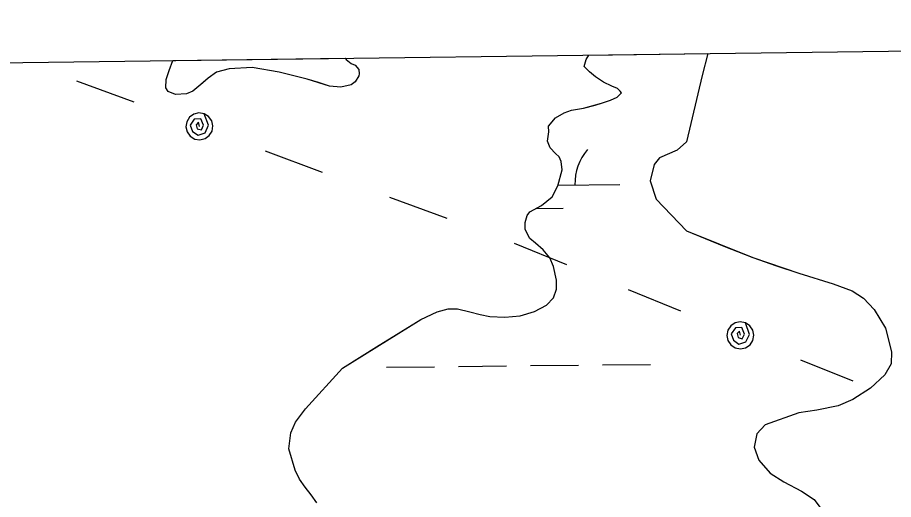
# Model space of a CAD drawing. Extents: x 3734862 to 3772949, y 391520 to 417239.
# Drawn here: x 3753627 to 3754211, y 414935 to 415256 of the extents above; entities that cross this region are included whole.
import ezdxf

# ---------------------------------------------------------------- set-up
doc = ezdxf.new("R2010")
doc.units = 0
for name, color, linetype in [('V-GRID-FRAM', 7, 'Continuous'), ('V-TOPO-SHOR', 7, 'Continuous'), ('V-UTIL-LINE', 7, 'Continuous'), ('V-WETL-SWMP', 7, 'Continuous')]:
    doc.layers.add(name, color=color, linetype=linetype)

msp = doc.modelspace()

# ---------------------------------------------------------------- linework, layer by layer
at = {"layer": 'V-GRID-FRAM'}
msp.add_lwpolyline([(3738832.32, 415033.81), (3770599.18, 415447.36), (3770843.79, 397266.59), (3739061.07, 396852.84), (3738832.32, 415033.81)], dxfattribs=at)
at = {"layer": 'V-TOPO-SHOR'}
for points in [[(3753845.76, 415229.26), (3753846.24, 415228.41), (3753849.57, 415225.7), (3753852.31, 415224.74), (3753854.86, 415221.83), (3753855.07, 415218.91), (3753854.69, 415217.54), (3753852.38, 415213.63), (3753849.66, 415211.66), (3753842.85, 415210.06), (3753835.24, 415210.79), (3753828.01, 415213.08), (3753820.39, 415215.37), (3753801.64, 415220.13), (3753783.68, 415223.13), (3753768.48, 415222.25), (3753759.91, 415220.05), (3753754.48, 415216.12), (3753750.79, 415212.98), (3753748.08, 415210.62)], [(3753965.56, 415119.91), (3753966.9, 415124.59), (3753968.83, 415126.95), (3753976.61, 415131.29), (3753983.59, 415136.99), (3753987.44, 415144.22), (3753990.3, 415154.97), (3753989.68, 415160.42), (3753988.29, 415163.73), (3753985.74, 415165.86), (3753982.21, 415169.54), (3753980.43, 415174.13), (3753981.4, 415180.26), (3753981.18, 415184.04), (3753985.94, 415189.53), (3753991.58, 415192.88), (3753996.44, 415194.67), (3754004.42, 415196.08), (3754012.21, 415198.08), (3754016.49, 415199.28), (3754022.52, 415201.46), (3754026.99, 415203.44), (3754029.71, 415206.19), (3754028.92, 415207.35), (3754027.15, 415209.1), (3754023.44, 415210.63), (3754017.77, 415213.33), (3754012.48, 415217), (3754008.56, 415220.29), (3754004.83, 415223.77), (3754006.17, 415228.46), (3754008.05, 415231.38)], [(3754087.26, 415232.41), (3754083.49, 415217.83), (3754073.15, 415173.69), (3754066.89, 415168.14), (3754055.12, 415162.95), (3754051.61, 415158.6), (3754048.92, 415147.57), (3754052.94, 415135.39), (3754073.14, 415114.27), (3754097.99, 415104.2), (3754117.33, 415096.46), (3754133.1, 415091.05), (3754148.08, 415086.03), (3754170.95, 415079.09)], [(3753748.08, 415210.62), (3753744.2, 415207.28), (3753739.92, 415205.49), (3753732.52, 415205.25), (3753727.82, 415207.17), (3753726.25, 415209.5), (3753726.41, 415215.16), (3753728.32, 415221.21), (3753730.89, 415227.77)], [(3753826.85, 414933.19), (3753823.11, 414938.43), (3753818.98, 414943.67), (3753815.24, 414948.91), (3753812.28, 414954.93), (3753808.09, 414969.14), (3753809.39, 414979.88), (3753812.66, 414986.92), (3753819.23, 414995.73), (3753843.94, 415022.8), (3753866.66, 415036.98), (3753896.18, 415055.31), (3753907.06, 415060.45), (3753914.26, 415062.45), (3753920.5, 415062.29), (3753928.71, 415060.39), (3753935.54, 415058.49), (3753941.98, 415057.36), (3753952.13, 415056.84), (3753962.26, 415057.68), (3753971.8, 415060.67), (3753979.76, 415064.82), (3753984.61, 415069.72), (3753986.52, 415075.39), (3753986.48, 415081.43), (3753984.47, 415090.58), (3753982.1, 415096.42), (3753977.58, 415101.65), (3753972.48, 415106.11), (3753968.75, 415109.2), (3753965.6, 415115.23), (3753965.56, 415119.91)], [(3754170.95, 415079.09), (3754183.58, 415074.45), (3754191.08, 415069.39), (3754198.21, 415061.96), (3754205.77, 415049.41), (3754209.81, 415033.7), (3754209.47, 415025.83), (3754205.19, 415018.32), (3754195.8, 415009.6), (3754184.04, 415002.05), (3754174.23, 414997.66), (3754160.08, 414994.82), (3754147.9, 414993.16), (3754125.52, 414985.15), (3754120.05, 414979.21), (3754118.14, 414970.15), (3754121.34, 414961.51), (3754128.88, 414952.9), (3754137.96, 414947.06), (3754149.81, 414940.84), (3754158.11, 414935.39), (3754162.07, 414930.29)]]:
    msp.add_lwpolyline(points, dxfattribs=at)
at = {"layer": 'V-UTIL-LINE'}
for points in [[(3753666.71, 415214.33), (3753704.83, 415200.16)], [(3753748.56, 415183.91), (3753747.85, 415186.7), (3753746.33, 415184.94), (3753747.08, 415182.29), (3753749.92, 415181.59), (3753751.25, 415184.71), (3753749.41, 415189.02), (3753745.15, 415188.7), (3753742.3, 415184.76), (3753744, 415180.51), (3753747.75, 415178.08), (3753752.31, 415179.66), (3753754.53, 415184.7), (3753751.7, 415192.35), (3753748.23, 415192.91), (3753744.81, 415192.1), (3753741.97, 415190.04), (3753740.12, 415187.05), (3753739.57, 415183.58), (3753740.38, 415180.17), (3753742.44, 415177.32), (3753745.43, 415175.48), (3753748.89, 415174.92), (3753752.31, 415175.73), (3753755.16, 415177.79), (3753757, 415180.78), (3753757.56, 415184.25), (3753756.74, 415187.66), (3753754.69, 415190.51), (3753751.7, 415192.35)], [(3753792.29, 415167.67), (3753830.41, 415153.5)], [(3753875.26, 415136.84), (3753913.39, 415122.67)], [(3753958.24, 415106.01), (3753993.12, 415091.84)], [(3754034.15, 415075.17), (3754069.03, 415061)], [(3754109.04, 415044.75), (3754108.42, 415047.56), (3754106.85, 415045.84), (3754107.51, 415043.17), (3754110.33, 415042.38), (3754111.76, 415045.46), (3754110.04, 415049.83), (3754105.77, 415049.64), (3754102.81, 415045.78), (3754104.38, 415041.48), (3754108.06, 415038.94), (3754112.66, 415040.39), (3754115.03, 415045.36), (3754112.43, 415053.09), (3754108.98, 415053.75), (3754105.54, 415053.04), (3754102.64, 415051.07), (3754100.7, 415048.14), (3754100.04, 415044.69), (3754100.75, 415041.25), (3754102.72, 415038.34), (3754105.66, 415036.41), (3754109.1, 415035.75), (3754112.54, 415036.46), (3754115.45, 415038.43), (3754117.38, 415041.36), (3754118.04, 415044.81), (3754117.33, 415048.25), (3754115.36, 415051.16), (3754112.43, 415053.09)], [(3754149.05, 415028.5), (3754183.93, 415014.33)]]:
    msp.add_lwpolyline(points, dxfattribs=at)
at = {"layer": 'V-WETL-SWMP'}
for p, q in [((3753730.89, 415227.77), (3753845.76, 415229.26)), ((3753845.76, 415229.26), (3753846.24, 415228.41)), ((3753846.24, 415228.41), (3753849.57, 415225.7)), ((3754004.83, 415223.77), (3754006.17, 415228.46)), ((3754006.17, 415228.46), (3754008.05, 415231.38)), ((3754008.05, 415231.38), (3754087.26, 415232.41)), ((3754087.26, 415232.41), (3754083.49, 415217.83)), ((3753728.32, 415221.21), (3753730.89, 415227.77)), ((3753783.68, 415223.13), (3753768.48, 415222.25)), ((3753801.64, 415220.13), (3753783.68, 415223.13)), ((3753849.57, 415225.7), (3753852.31, 415224.74)), ((3753852.31, 415224.74), (3753854.86, 415221.83)), ((3754008.56, 415220.29), (3754004.83, 415223.77)), ((3753726.41, 415215.16), (3753728.32, 415221.21)), ((3753759.91, 415220.05), (3753754.48, 415216.12)), ((3753768.48, 415222.25), (3753759.91, 415220.05)), ((3753820.39, 415215.37), (3753801.64, 415220.13)), ((3753854.69, 415217.54), (3753852.38, 415213.63)), ((3753855.07, 415218.91), (3753854.69, 415217.54)), ((3753854.86, 415221.83), (3753855.07, 415218.91)), ((3754012.48, 415217), (3754008.56, 415220.29)), ((3754017.77, 415213.33), (3754012.48, 415217)), ((3754083.49, 415217.83), (3754073.15, 415173.69)), ((3753726.25, 415209.5), (3753726.41, 415215.16)), ((3753754.48, 415216.12), (3753748.08, 415210.62)), ((3753835.24, 415210.79), (3753820.39, 415215.37)), ((3753842.85, 415210.06), (3753835.24, 415210.79)), ((3753849.66, 415211.66), (3753842.85, 415210.06)), ((3753852.38, 415213.63), (3753849.66, 415211.66)), ((3754023.44, 415210.63), (3754017.77, 415213.33)), ((3753727.82, 415207.17), (3753726.25, 415209.5)), ((3753732.52, 415205.25), (3753727.82, 415207.17)), ((3753739.92, 415205.49), (3753732.52, 415205.25)), ((3753744.2, 415207.28), (3753739.92, 415205.49)), ((3753748.08, 415210.62), (3753744.2, 415207.28)), ((3754027.15, 415209.1), (3754023.44, 415210.63)), ((3754026.99, 415203.44), (3754029.71, 415206.19)), ((3754028.92, 415207.35), (3754027.15, 415209.1)), ((3754029.71, 415206.19), (3754028.92, 415207.35)), ((3754004.42, 415196.08), (3754016.49, 415199.28)), ((3754016.49, 415199.28), (3754022.52, 415201.46)), ((3754022.52, 415201.46), (3754026.99, 415203.44)), ((3753991.58, 415192.88), (3753996.44, 415194.67)), ((3753996.44, 415194.67), (3754004.42, 415196.08)), ((3753981.18, 415184.04), (3753985.94, 415189.53)), ((3753985.94, 415189.53), (3753991.58, 415192.88)), ((3753981.4, 415180.26), (3753981.18, 415184.04)), ((3753980.43, 415174.13), (3753981.4, 415180.26)), ((3753982.21, 415169.54), (3753980.43, 415174.13)), ((3754073.15, 415173.69), (3754066.89, 415168.14)), ((3753985.74, 415165.86), (3753982.21, 415169.54)), ((3753988.29, 415163.73), (3753985.74, 415165.86)), ((3754066.89, 415168.14), (3754055.12, 415162.95)), ((3753989.68, 415160.42), (3753988.29, 415163.73)), ((3753990.3, 415154.97), (3753989.68, 415160.42)), ((3754051.61, 415158.6), (3754048.92, 415147.56)), ((3754055.12, 415162.95), (3754051.61, 415158.6)), ((3753987.44, 415144.22), (3753990.3, 415154.97)), ((3754048.92, 415147.56), (3754052.94, 415135.39)), ((3753983.59, 415136.98), (3753987.44, 415144.22)), ((3753987.59, 415144.79), (3754028.8, 415145.23)), ((3753976.61, 415131.29), (3753983.59, 415136.98)), ((3754052.94, 415135.39), (3754073.14, 415114.27)), ((3753968.84, 415126.95), (3753976.61, 415131.29)), ((3753972.88, 415129.21), (3753990.96, 415129.4)), ((3753965.57, 415119.9), (3753966.9, 415124.59)), ((3753966.9, 415124.59), (3753968.84, 415126.95)), ((3753965.6, 415115.23), (3753965.57, 415119.9)), ((3753968.75, 415109.2), (3753965.6, 415115.23)), ((3754073.14, 415114.27), (3754117.33, 415096.46)), ((3753972.48, 415106.11), (3753968.75, 415109.2)), ((3753977.58, 415101.65), (3753972.48, 415106.11)), ((3753982.1, 415096.42), (3753977.58, 415101.65)), ((3753984.47, 415090.58), (3753982.1, 415096.42)), ((3754117.33, 415096.46), (3754148.09, 415086.03)), ((3753986.48, 415081.43), (3753984.47, 415090.58)), ((3754148.09, 415086.03), (3754170.95, 415079.09)), ((3753986.52, 415075.39), (3753986.48, 415081.43)), ((3754170.95, 415079.09), (3754183.58, 415074.45)), ((3753984.61, 415069.72), (3753986.52, 415075.39)), ((3754183.58, 415074.45), (3754191.08, 415069.39)), ((3753971.8, 415060.67), (3753979.76, 415064.82)), ((3753979.76, 415064.82), (3753984.61, 415069.72)), ((3754191.08, 415069.39), (3754198.22, 415061.96)), ((3753896.18, 415055.31), (3753907.06, 415060.45)), ((3753907.06, 415060.45), (3753914.26, 415062.44)), ((3753914.26, 415062.44), (3753920.5, 415062.29)), ((3753920.5, 415062.29), (3753928.71, 415060.39)), ((3753928.71, 415060.39), (3753935.54, 415058.49)), ((3753962.26, 415057.68), (3753971.8, 415060.67)), ((3754198.22, 415061.96), (3754205.77, 415049.41)), ((3753843.94, 415022.8), (3753896.18, 415055.31)), ((3753935.54, 415058.49), (3753941.98, 415057.36)), ((3753941.98, 415057.36), (3753952.13, 415056.84)), ((3753952.13, 415056.84), (3753962.26, 415057.68)), ((3754205.77, 415049.41), (3754209.81, 415033.7)), ((3754209.81, 415033.7), (3754209.47, 415025.83)), ((3753921.23, 415024.02), (3753953.22, 415024.35)), ((3753969.22, 415024.52), (3754001.22, 415024.86)), ((3754017.22, 415025.03), (3754049.22, 415025.37)), ((3754209.47, 415025.83), (3754205.19, 415018.32)), ((3753819.23, 414995.73), (3753843.94, 415022.8)), ((3753873.23, 415023.51), (3753905.23, 415023.85)), ((3754205.19, 415018.32), (3754195.8, 415009.6)), ((3754195.8, 415009.6), (3754184.04, 415002.05)), ((3754184.04, 415002.05), (3754174.23, 414997.66)), ((3753812.66, 414986.92), (3753819.23, 414995.73)), ((3754160.08, 414994.81), (3754147.9, 414993.16)), ((3754174.23, 414997.66), (3754160.08, 414994.81)), ((3754147.9, 414993.16), (3754125.52, 414985.15)), ((3753809.39, 414979.87), (3753812.66, 414986.92)), ((3754125.52, 414985.15), (3754120.05, 414979.21)), ((3753808.09, 414969.14), (3753809.39, 414979.87)), ((3754120.05, 414979.21), (3754118.14, 414970.15)), ((3753812.28, 414954.93), (3753808.09, 414969.14)), ((3754118.14, 414970.15), (3754121.34, 414961.51)), ((3754121.34, 414961.51), (3754128.87, 414952.9)), ((3753815.24, 414948.91), (3753812.28, 414954.93)), ((3753818.98, 414943.67), (3753815.24, 414948.91)), ((3754128.87, 414952.9), (3754137.96, 414947.06)), ((3753823.11, 414938.43), (3753818.98, 414943.67)), ((3754137.96, 414947.06), (3754149.81, 414940.84)), ((3753826.85, 414933.19), (3753823.11, 414938.43)), ((3754149.81, 414940.84), (3754158.11, 414935.38))]:
    msp.add_line(p, q, dxfattribs=at)
msp.add_arc((3754034.03, 415145.76), 35.25, 139.83336, 181.37702, dxfattribs=at)

doc.saveas('drawing.dxf')
